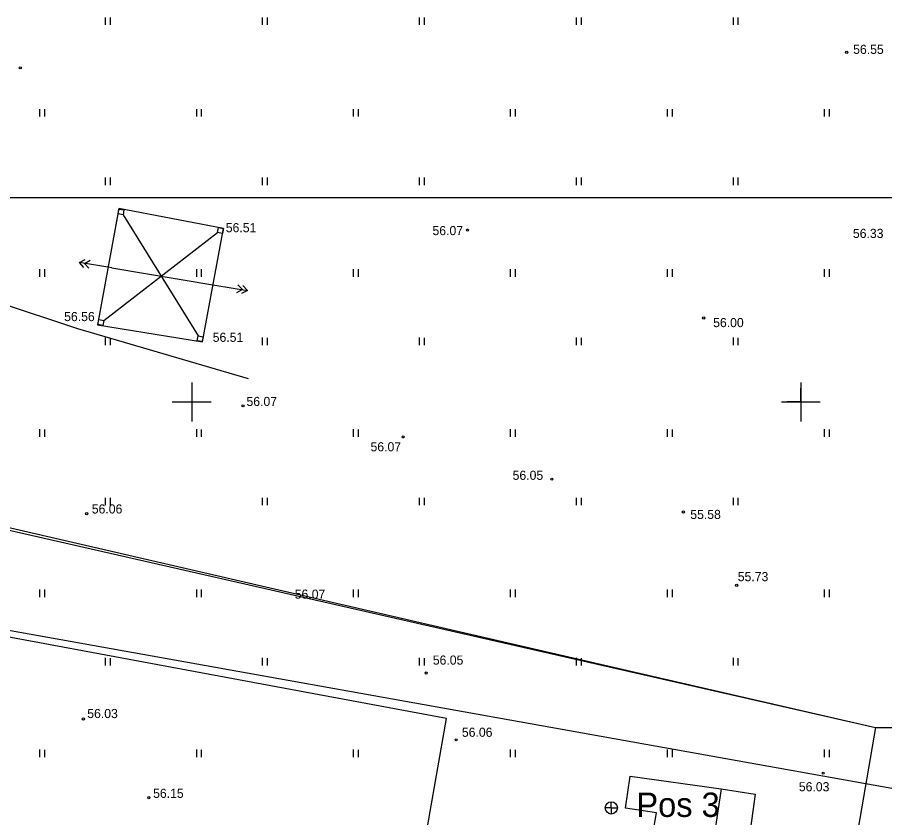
# Model space of a CAD drawing. Extents: x 9156 to 9809, y 2728 to 4000.
# Drawn here: x 9335.7 to 9406.9, y 3915.9 to 3981.6 of the extents above; entities that cross this region are included whole.
import ezdxf

# ---------------------------------------------------------------- set-up
doc = ezdxf.new("R2010")
doc.units = 0
for name, color, linetype in [('Level 1', 7, 'Continuous'), ('Level 11', 7, 'Continuous'), ('Level 5', 7, 'Continuous'), ('Level 54', 7, 'Continuous'), ('Level 58', 7, 'Continuous'), ('Level 6', 7, 'Continuous'), ('Level 61', 7, 'Continuous'), ('Level 63', 7, 'Continuous'), ('Level 7', 7, 'Continuous')]:
    doc.layers.add(name, color=color, linetype=linetype)

# ---------------------------------------------------------------- blocks, each defined once
blk = doc.blocks.new('KKOL')
at = {"layer": 'Level 58'}
for p, q in [((0, 1.59349), (0, -1.5935)), ((-1.5935, 0), (1.59349, 0))]:
    blk.add_line(p, q, dxfattribs=at)
blk = doc.blocks.new('KRTRIS')
at = {"layer": 'Level 61'}
for q in [(0, 1.125), (-1.125, 0), (1.125, 0), (0, -1.125)]:
    blk.add_line((0, 0), q, dxfattribs=at)

msp = doc.modelspace()

# ---------------------------------------------------------------- linework, layer by layer
at = {"layer": 'Level 1'}
for p, q in [((9296.296, 3948.307), (9406.13, 3923.27)), ((9296.296, 3948.307), (9406.13, 3923.27)), ((9406.13, 3923.27), (9448.16, 3923.4)), ((9406.13, 3923.27), (9448.16, 3923.4))]:
    msp.add_line(p, q, dxfattribs=at)
at = {"layer": 'Level 11'}
msp.add_lwpolyline([(9307.157, 3935.863), (9316.851, 3823.838), (9347.087, 3815.684), (9351.98, 3814.51), (9364.444, 3887.037), (9370.906, 3923.994)], close=True, dxfattribs=at)
msp.add_lwpolyline([(9307.157, 3935.863), (9316.851, 3823.838), (9347.087, 3815.684), (9351.98, 3814.51), (9364.444, 3887.037), (9370.906, 3923.994)], close=True, dxfattribs=at)
at = {"layer": 'Level 54'}
for p, q in [((9342.912, 3981.585), (9342.912, 3980.965)), ((9343.317, 3981.574), (9343.317, 3980.965)), ((9355.793, 3981.585), (9355.793, 3980.965)), ((9356.199, 3981.574), (9356.199, 3980.965)), ((9368.675, 3981.585), (9368.675, 3980.965)), ((9369.081, 3981.574), (9369.081, 3980.965)), ((9381.557, 3981.585), (9381.557, 3980.965)), ((9381.962, 3981.574), (9381.962, 3980.965)), ((9394.438, 3981.585), (9394.438, 3980.965)), ((9394.844, 3981.574), (9394.844, 3980.965)), ((9337.506, 3974.054), (9337.506, 3973.434)), ((9337.912, 3974.043), (9337.912, 3973.434)), ((9350.388, 3974.054), (9350.388, 3973.434)), ((9350.793, 3974.043), (9350.793, 3973.434)), ((9363.269, 3974.054), (9363.269, 3973.434)), ((9363.675, 3974.043), (9363.675, 3973.434)), ((9376.151, 3974.054), (9376.151, 3973.434)), ((9376.557, 3974.043), (9376.557, 3973.434)), ((9389.033, 3974.054), (9389.033, 3973.434)), ((9389.438, 3974.043), (9389.438, 3973.434)), ((9401.914, 3974.054), (9401.914, 3973.434)), ((9402.32, 3974.043), (9402.32, 3973.434)), ((9342.912, 3968.434), (9342.912, 3967.814)), ((9343.317, 3968.423), (9343.317, 3967.814)), ((9355.793, 3968.434), (9355.793, 3967.814)), ((9356.199, 3968.423), (9356.199, 3967.814)), ((9368.675, 3968.434), (9368.675, 3967.814)), ((9369.081, 3968.423), (9369.081, 3967.814)), ((9381.557, 3968.434), (9381.557, 3967.814)), ((9381.962, 3968.423), (9381.962, 3967.814)), ((9394.438, 3968.434), (9394.438, 3967.814)), ((9394.844, 3968.423), (9394.844, 3967.814)), ((9344.011, 3965.884), (9342.276, 3956.338)), ((9352.62, 3964.256), (9344.011, 3965.884)), ((9344.364, 3965.367), (9350.535, 3955.431)), ((9350.9, 3954.928), (9352.62, 3964.256)), ((9342.781, 3956.686), (9352.134, 3963.925)), ((9340.658, 3956.009), (9323.499, 3961.662)), ((9340.781, 3961.448), (9341.268, 3961.703)), ((9343.445, 3961.01), (9340.781, 3961.448)), ((9341.161, 3961.05), (9340.781, 3961.448)), ((9337.506, 3960.903), (9337.506, 3960.283)), ((9337.912, 3960.892), (9337.912, 3960.283)), ((9343.445, 3961.01), (9351.914, 3959.589)), ((9350.388, 3960.903), (9350.388, 3960.283)), ((9350.793, 3960.892), (9350.793, 3960.283)), ((9363.269, 3960.903), (9363.269, 3960.283)), ((9363.675, 3960.892), (9363.675, 3960.283)), ((9376.151, 3960.903), (9376.151, 3960.283)), ((9376.557, 3960.892), (9376.557, 3960.283)), ((9389.033, 3960.903), (9389.033, 3960.283)), ((9389.438, 3960.892), (9389.438, 3960.283)), ((9401.914, 3960.903), (9401.914, 3960.283)), ((9402.32, 3960.892), (9402.32, 3960.283)), ((9351.914, 3959.589), (9354.58, 3959.156)), ((9354.58, 3959.156), (9354.093, 3958.9)), ((9354.199, 3959.553), (9354.58, 3959.156)), ((9342.276, 3956.338), (9350.9, 3954.928)), ((9354.657, 3951.908), (9340.658, 3956.009)), ((9342.912, 3955.283), (9342.912, 3954.663)), ((9343.317, 3955.271), (9343.317, 3954.663)), ((9355.793, 3955.283), (9355.793, 3954.663)), ((9356.199, 3955.271), (9356.199, 3954.663)), ((9368.675, 3955.283), (9368.675, 3954.663)), ((9369.081, 3955.271), (9369.081, 3954.663)), ((9381.557, 3955.283), (9381.557, 3954.663)), ((9381.962, 3955.271), (9381.962, 3954.663)), ((9394.438, 3955.283), (9394.438, 3954.663)), ((9394.844, 3955.271), (9394.844, 3954.663)), ((9350, 3951.25), (9350, 3948.75)), ((9400, 3951.25), (9400, 3948.75)), ((9348.75, 3950), (9351.25, 3950)), ((9398.75, 3950), (9401.25, 3950)), ((9337.506, 3947.752), (9337.506, 3947.131)), ((9337.912, 3947.74), (9337.912, 3947.131)), ((9350.388, 3947.752), (9350.388, 3947.131)), ((9350.793, 3947.74), (9350.793, 3947.131)), ((9363.269, 3947.752), (9363.269, 3947.131)), ((9363.675, 3947.74), (9363.675, 3947.131)), ((9376.151, 3947.752), (9376.151, 3947.131)), ((9376.557, 3947.74), (9376.557, 3947.131)), ((9389.033, 3947.752), (9389.033, 3947.131)), ((9389.438, 3947.74), (9389.438, 3947.131)), ((9401.914, 3947.752), (9401.914, 3947.131)), ((9402.32, 3947.74), (9402.32, 3947.131)), ((9342.912, 3942.131), (9342.912, 3941.511)), ((9343.317, 3942.12), (9343.317, 3941.511)), ((9355.793, 3942.131), (9355.793, 3941.511)), ((9356.199, 3942.12), (9356.199, 3941.511)), ((9368.675, 3942.131), (9368.675, 3941.511)), ((9369.081, 3942.12), (9369.081, 3941.511)), ((9381.557, 3942.131), (9381.557, 3941.511)), ((9381.962, 3942.12), (9381.962, 3941.511)), ((9394.438, 3942.131), (9394.438, 3941.511)), ((9394.844, 3942.12), (9394.844, 3941.511)), ((9337.506, 3934.6), (9337.506, 3933.98)), ((9337.912, 3934.589), (9337.912, 3933.98)), ((9350.388, 3934.6), (9350.388, 3933.98)), ((9350.793, 3934.589), (9350.793, 3933.98)), ((9363.269, 3934.6), (9363.269, 3933.98)), ((9363.675, 3934.589), (9363.675, 3933.98)), ((9376.151, 3934.6), (9376.151, 3933.98)), ((9376.557, 3934.589), (9376.557, 3933.98)), ((9389.033, 3934.6), (9389.033, 3933.98)), ((9389.438, 3934.589), (9389.438, 3933.98)), ((9401.914, 3934.6), (9401.914, 3933.98)), ((9402.32, 3934.589), (9402.32, 3933.98)), ((9342.912, 3928.98), (9342.912, 3928.36)), ((9343.317, 3928.969), (9343.317, 3928.36)), ((9355.793, 3928.98), (9355.793, 3928.36)), ((9356.199, 3928.969), (9356.199, 3928.36)), ((9368.675, 3928.98), (9368.675, 3928.36)), ((9369.081, 3928.969), (9369.081, 3928.36)), ((9381.557, 3928.98), (9381.557, 3928.36)), ((9381.962, 3928.969), (9381.962, 3928.36)), ((9394.438, 3928.98), (9394.438, 3928.36)), ((9394.844, 3928.969), (9394.844, 3928.36)), ((9337.506, 3921.449), (9337.506, 3920.829)), ((9337.912, 3921.438), (9337.912, 3920.829)), ((9350.388, 3921.449), (9350.388, 3920.829)), ((9350.793, 3921.438), (9350.793, 3920.829)), ((9363.269, 3921.449), (9363.269, 3920.829)), ((9363.675, 3921.438), (9363.675, 3920.829)), ((9376.151, 3921.449), (9376.151, 3920.829)), ((9376.557, 3921.438), (9376.557, 3920.829)), ((9389.033, 3921.449), (9389.033, 3920.829)), ((9389.438, 3921.438), (9389.438, 3920.829)), ((9401.914, 3921.449), (9401.914, 3920.829)), ((9402.32, 3921.438), (9402.32, 3920.829)), ((9385.604, 3916.636), (9386.006, 3919.276)), ((9386.006, 3919.276), (9393.471, 3918.22)), ((9393.471, 3918.22), (9392.201, 3909.833)), ((9393.471, 3918.22), (9396.259, 3917.785)), ((9384.448, 3916.661), (9384.448, 3917.161)), ((9396.259, 3917.785), (9395.082, 3909.398)), ((9384.448, 3916.661), (9383.948, 3916.661)), ((9384.448, 3916.661), (9384.948, 3916.661)), ((9384.448, 3916.661), (9384.448, 3916.161)), ((9388.144, 3916.263), (9385.604, 3916.636)), ((9387.214, 3910.579), (9388.144, 3916.263))]:
    msp.add_line(p, q, dxfattribs=at)
for points in [[(9344.032, 3965.844), (9344.441, 3965.765), (9344.364, 3965.367), (9343.955, 3965.446)], [(9352.211, 3964.324), (9352.62, 3964.245), (9352.543, 3963.846), (9352.134, 3963.925)], [(9342.372, 3956.765), (9342.781, 3956.686), (9342.704, 3956.288), (9342.295, 3956.367)], [(9350.535, 3955.431), (9350.944, 3955.352), (9350.867, 3954.953), (9350.458, 3955.032)]]:
    msp.add_lwpolyline(points, close=True, dxfattribs=at)
for points in [[(9341.571, 3960.983), (9341.191, 3961.381), (9341.678, 3961.636)], [(9353.788, 3959.62), (9354.169, 3959.223), (9353.682, 3958.966)]]:
    msp.add_lwpolyline(points, dxfattribs=at)
for centre, radius in [((9403.775, 3978.719), 0.0909), ((9335.929, 3977.439), 0.0909), ((9372.643, 3964.112), 0.0909), ((9392.032, 3956.9), 0.0909), ((9354.221, 3949.68), 0.0909), ((9367.363, 3947.131), 0.0909), ((9379.561, 3943.662), 0.0909), ((9341.386, 3940.825), 0.0909), ((9390.369, 3940.971), 0.0909), ((9394.738, 3934.946), 0.0909), ((9369.25, 3927.733), 0.0909), ((9341.11, 3923.97), 0.0909), ((9371.708, 3922.256), 0.0909), ((9401.839, 3919.517), 0.0909), ((9346.48, 3917.502), 0.0909), ((9384.448, 3916.661), 0.5)]:
    msp.add_circle(centre, radius, dxfattribs=at)
at = {"layer": 'Level 6'}
msp.add_line((9769.71, 3853.431), (9292.325, 3938.851), dxfattribs=at)
at = {"layer": 'Level 63'}
msp.add_lwpolyline([(9275.527, 3966.797), (9801.617, 3966.797), (9801.617, 3329.636), (9275.527, 3329.636)], close=True, dxfattribs=at)
at = {"layer": 'Level 7'}
for p, q in [((9296.15, 3948.66), (9386.755, 3927.74)), ((9386.755, 3927.74), (9406.13, 3923.27)), ((9406.13, 3923.27), (9384.82, 3799.8))]:
    msp.add_line(p, q, dxfattribs=at)

# ---------------------------------------------------------------- block references
at = {"layer": 'Level 54'}
for name, p in [('KKOL', (9350, 3950)), ('KKOL', (9400, 3950)), ('KRTRIS', (9400, 3950))]:
    msp.add_blockref(name, p, dxfattribs=at)

# ---------------------------------------------------------------- texts
at = {"layer": 'Level 5'}
msp.add_text('Pos 3', height=2, dxfattribs=at).set_placement((9386.506, 3915.922))
at = {"layer": 'Level 54'}
for s, p in [('56.55', (9404.3, 3978.581)), ('56.51', (9352.8, 3963.938)), ('56.07', (9369.768, 3963.699)), ('56.33', (9404.279, 3963.466)), ('56.56', (9339.532, 3956.639)), ('56.00', (9392.806, 3956.143)), ('56.51', (9351.727, 3954.937)), ('56.07', (9354.499, 3949.666)), ('56.07', (9364.682, 3945.946)), ('56.05', (9376.346, 3943.603)), ('56.06', (9341.801, 3940.84)), ('55.58', (9390.93, 3940.388)), ('55.73', (9394.828, 3935.281)), ('56.07', (9358.459, 3933.842)), ('56.05', (9369.794, 3928.428)), ('56.03', (9341.429, 3924.039)), ('56.06', (9372.183, 3922.502)), ('56.03', (9399.842, 3918.026)), ('56.15', (9346.835, 3917.483))]:
    msp.add_text(s, height=0.75, dxfattribs=at).set_placement(p)

doc.saveas('drawing.dxf')
